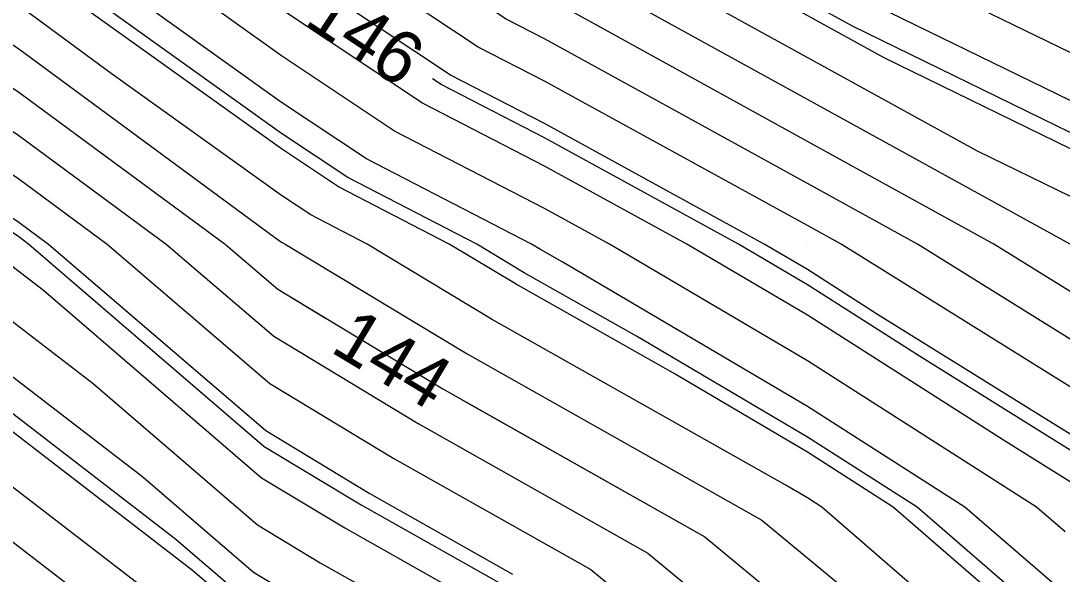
# Model space of a CAD drawing. Extents: x 2354170 to 2357230, y 866100 to 868290.
# Drawn here: x 2355860.06 to 2355899.67, y 867027.46 to 867048.49 of the extents above; entities that cross this region are included whole.
import ezdxf

# ---------------------------------------------------------------- set-up
doc = ezdxf.new("R2010")
doc.units = 0
for name, color, linetype in [('Default', 7, 'Continuous'), ('DTM Contours Major', 7, 'Continuous'), ('DTM Contours Minor', 7, 'Continuous'), ('DTM Contours Minor Text', 7, 'Continuous'), ('Exist DTM QL2 LIDAR Elevation Point', 7, 'Continuous')]:
    doc.layers.add(name, color=color, linetype=linetype)

msp = doc.modelspace()

# ---------------------------------------------------------------- linework, layer by layer
at = {"layer": 'Default'}
for points in [[(2355794.17, 867098.29), (2355797.454, 867092.538), (2355798.716, 867090.012), (2355799.981, 867088.163), (2355803.777, 867083.808), (2355808.133, 867080.011), (2355809.981, 867078.388), (2355814.572, 867075.421), (2355819.981, 867071.847), (2355822.554, 867070.011), (2355826.612, 867066.642), (2355829.981, 867064.584), (2355837.847, 867060.011), (2355839.981, 867058.603), (2355845.428, 867055.458), (2355849.981, 867052.321), (2355851.38, 867051.409), (2355853.729, 867050.011), (2355859.981, 867045.783), (2355867.835, 867040.011), (2355869.835, 867038.294), (2355871.682, 867037.18)], [(2355899.789, 867029.069), (2355898.703, 867030.011), (2355889.982, 867035.568), (2355882.456, 867040.011), (2355879.982, 867041.366), (2355874.276, 867044.306), (2355869.982, 867047.159), (2355865.995, 867050.011), (2355862.305, 867052.335), (2355859.981, 867053.539), (2355855.924, 867055.954), (2355849.981, 867059.83), (2355849.874, 867059.904), (2355849.688, 867060.011), (2355839.981, 867065.26), (2355831.417, 867070.011), (2355829.981, 867070.878), (2355827.428, 867072.564), (2355819.981, 867077.878), (2355816.751, 867080.011), (2355812.632, 867082.663), (2355809.981, 867084.633), (2355807.107, 867087.137), (2355804.602, 867090.012)], [(2355899.982, 867030.97), (2355897.442, 867032.551), (2355889.982, 867037.304), (2355885.397, 867040.011), (2355879.982, 867042.976), (2355875.339, 867045.368), (2355869.982, 867048.928), (2355868.467, 867050.011), (2355863.26, 867053.289), (2355859.981, 867054.989), (2355856.833, 867056.863), (2355852.006, 867060.011), (2355849.981, 867061.177), (2355847.466, 867062.527), (2355839.981, 867066.574), (2355833.785, 867070.011), (2355829.981, 867072.307), (2355823.219, 867076.773), (2355819.981, 867079.084), (2355818.576, 867080.011), (2355813.347, 867083.378), (2355809.981, 867085.879), (2355807.773, 867087.803), (2355805.848, 867090.012)], [(2355899.977, 867040.011), (2355889.982, 867045.508), (2355881.809, 867050.011), (2355879.982, 867050.964), (2355874.214, 867054.243), (2355869.982, 867056.838), (2355868.034, 867058.064), (2355864.278, 867060.011), (2355861.394, 867061.423), (2355859.981, 867062.144), (2355855.184, 867064.808), (2355849.981, 867067.803), (2355845.866, 867070.011), (2355842.074, 867072.104), (2355839.981, 867073.187), (2355831.392, 867078.6), (2355829.981, 867079.452), (2355829.134, 867080.011), (2355823.191, 867083.222), (2355819.981, 867084.984), (2355816.922, 867086.953), (2355812.806, 867090.012)], [(2355814.483, 867090.012), (2355817.637, 867087.668), (2355819.981, 867086.159), (2355823.95, 867083.981), (2355829.981, 867080.723), (2355830.461, 867080.492), (2355831.267, 867080.011), (2355839.981, 867074.52), (2355842.952, 867072.982), (2355848.335, 867070.011), (2355849.981, 867069.128), (2355852.062, 867067.93), (2355859.981, 867063.532), (2355862.313, 867062.342), (2355867.074, 867060.011), (2355868.989, 867059.019), (2355869.982, 867058.394), (2355875.178, 867055.208), (2355879.982, 867052.477), (2355884.708, 867050.011), (2355889.982, 867047.106), (2355896.438, 867043.555), (2355899.982, 867041.828)], [(2355899.982, 867047.287), (2355894.393, 867050.011), (2355889.982, 867051.93), (2355886.245, 867053.748), (2355879.982, 867057.016), (2355878.072, 867058.102), (2355874.957, 867060.011), (2355871.963, 867061.993), (2355869.982, 867062.695), (2355865.07, 867065.1), (2355859.981, 867067.697), (2355855.814, 867070.011), (2355849.981, 867073.19), (2355845.586, 867075.616), (2355839.981, 867078.518), (2355837.611, 867080.011), (2355832.829, 867082.86), (2355829.981, 867084.229), (2355826.227, 867086.258), (2355819.981, 867089.685)], [(2355899.982, 867036.393), (2355894.168, 867040.011), (2355889.982, 867042.313), (2355884.855, 867045.138), (2355879.982, 867047.806), (2355878.526, 867048.556), (2355876.335, 867050.011), (2355872.284, 867052.314), (2355869.982, 867053.726), (2355866.124, 867056.154), (2355859.981, 867059.339), (2355859.56, 867059.59), (2355858.914, 867060.011), (2355849.981, 867065.152), (2355840.928, 867070.011), (2355840.318, 867070.348), (2355839.981, 867070.522), (2355838.599, 867071.393), (2355829.981, 867076.594), (2355824.807, 867080.011), (2355821.674, 867081.704), (2355819.981, 867082.633), (2355815.492, 867085.523), (2355809.981, 867089.618)], [(2355899.982, 867034.585), (2355891.264, 867040.011), (2355889.982, 867040.716), (2355888.412, 867041.581), (2355879.982, 867046.196), (2355877.464, 867047.493), (2355873.674, 867050.011), (2355871.32, 867051.349), (2355869.982, 867052.17), (2355865.169, 867055.199), (2355859.981, 867057.889), (2355858.651, 867058.681), (2355856.612, 867060.011), (2355849.981, 867063.827), (2355841.745, 867068.248), (2355839.981, 867069.201), (2355838.521, 867070.011), (2355829.981, 867075.165), (2355822.643, 867080.011), (2355820.915, 867080.945), (2355819.981, 867081.458), (2355814.777, 867084.808), (2355809.981, 867088.372), (2355809.105, 867089.135)], [(2355899.982, 867045.467), (2355890.659, 867050.011), (2355889.982, 867050.306), (2355889.408, 867050.585), (2355879.982, 867055.503), (2355877.107, 867057.137), (2355872.419, 867060.011), (2355870.952, 867060.982), (2355869.982, 867061.326), (2355864.151, 867064.181), (2355859.981, 867066.309), (2355853.314, 867070.011), (2355849.981, 867071.828), (2355844.708, 867074.738), (2355839.981, 867077.185), (2355835.496, 867080.011), (2355832.04, 867082.07), (2355829.981, 867083.06), (2355825.468, 867085.499), (2355819.981, 867088.51), (2355819.067, 867089.098)], [(2355799.981, 867086.733), (2355803.111, 867083.142), (2355806.703, 867080.011), (2355809.981, 867077.132), (2355818.125, 867071.867), (2355819.981, 867070.641), (2355820.864, 867070.011), (2355825.845, 867065.875), (2355829.981, 867063.349), (2355835.722, 867060.011), (2355839.981, 867057.2), (2355844.539, 867054.569), (2355849.981, 867050.82), (2355850.471, 867050.501), (2355851.293, 867050.011), (2355859.981, 867044.136), (2355865.594, 867040.011), (2355869.682, 867036.501), (2355875.178, 867033.185), (2355883.911, 867028.258), (2355893.664, 867020.195), (2355897.318, 867017.025), (2355900.927, 867015.171)], [(2355798.42, 867086.155), (2355799.981, 867083.873), (2355801.779, 867081.81), (2355803.842, 867080.011), (2355809.981, 867074.619), (2355817.109, 867070.011), (2355819.981, 867067.937), (2355824.311, 867064.341), (2355829.981, 867060.878), (2355831.473, 867060.011), (2355839.981, 867054.396), (2355842.761, 867052.791), (2355846.796, 867050.011), (2355850.093, 867047.137), (2355857.417, 867042.575), (2355859.981, 867040.841), (2355861.111, 867040.011), (2355869.376, 867032.916), (2355873.315, 867030.538), (2355878.771, 867027.46)], [(2355799.981, 867085.303), (2355802.445, 867082.476), (2355805.273, 867080.011), (2355809.981, 867075.876), (2355819.052, 867070.011), (2355819.981, 867069.341), (2355825.078, 867065.108), (2355829.981, 867062.114), (2355833.597, 867060.011), (2355839.981, 867055.798), (2355843.65, 867053.68), (2355848.975, 867050.011), (2355850.017, 867049.104), (2355852.33, 867047.663), (2355859.981, 867042.489), (2355863.352, 867040.011), (2355869.529, 867034.708), (2355874.247, 867031.861), (2355881.744, 867027.632), (2355894.979, 867016.689), (2355896.907, 867015.017), (2355898.81, 867014.04), (2355901.152, 867011.437)], [(2355799.981, 867081.013), (2355800.447, 867080.478), (2355800.982, 867080.011), (2355809.981, 867072.107), (2355813.222, 867070.011), (2355819.981, 867065.129), (2355822.777, 867062.807), (2355827.356, 867060.011), (2355829.402, 867058.507), (2355835.334, 867054.658), (2355839.981, 867051.591), (2355840.983, 867051.013), (2355842.437, 867050.011), (2355850.246, 867043.205), (2355858.191, 867038.256), (2355862.81, 867034.704), (2355869.069, 867029.33), (2355871.453, 867027.891), (2355875.24, 867025.755), (2355885.843, 867016.989), (2355887.141, 867011.804), (2355887.744, 867006.029), (2355889.839, 867000.011), (2355884.617, 866995.375)], [(2355799.924, 867079.728), (2355803.081, 867076.911), (2355809.981, 867070.85), (2355811.278, 867070.011), (2355819.981, 867063.726), (2355822.01, 867062.04), (2355825.333, 867060.011), (2355828.957, 867057.349), (2355839.459, 867050.533), (2355839.981, 867050.189), (2355840.094, 867050.124), (2355840.257, 867050.011), (2355850.323, 867041.239), (2355856.994, 867037.083), (2355864.7, 867031.157), (2355868.916, 867027.537), (2355870.522, 867026.568), (2355873.073, 867025.129), (2355880.214, 867019.225), (2355882.201, 867011.288), (2355883.124, 867002.447), (2355883.972, 867000.011), (2355881.858, 866998.134), (2355882.572, 866990.01)], [(2355799.546, 867077.84), (2355808.951, 867069.447), (2355809.733, 867068.459), (2355816.716, 867063.276), (2355819.981, 867060.918), (2355820.476, 867060.507), (2355821.287, 867060.011), (2355828.065, 867055.031), (2355837.264, 867049.062), (2355843.918, 867043.022), (2355850.476, 867037.307), (2355854.601, 867034.737), (2355868.481, 867024.062), (2355868.61, 867023.951), (2355868.659, 867023.921), (2355868.737, 867023.877), (2355868.956, 867023.697), (2355872.321, 867010.255), (2355872.622, 867007.37), (2355874.177, 867000.011), (2355874.766, 866994.795)], [(2355799.357, 867076.896), (2355808.178, 867069.024), (2355809.547, 867067.293), (2355819.598, 867059.834), (2355819.913, 867059.555), (2355820.147, 867059.363), (2355827.62, 867053.873), (2355835.814, 867048.555), (2355846.02, 867039.291), (2355850.553, 867035.34), (2355853.404, 867033.565), (2355863.327, 867025.933), (2355863.728, 867022.836), (2355865.274, 867018.501), (2355867.371, 867010.011), (2355869.682, 867000.31), (2355869.722, 867000.011), (2355869.77, 866999.799), (2355869.982, 866998.221), (2355870.815, 866990.844)], [(2355908.419, 867020.199), (2355898.965, 867025.054), (2355893.252, 867030.011), (2355889.982, 867032.094), (2355884.895, 867035.098), (2355878.903, 867038.478), (2355876.362, 867040.011), (2355872.151, 867042.181), (2355869.982, 867043.623), (2355861.052, 867050.011), (2355860.395, 867050.425), (2355859.981, 867050.639), (2355854.106, 867054.136), (2355849.981, 867056.827), (2355848.096, 867058.126), (2355844.829, 867060.011), (2355839.981, 867062.633), (2355834.093, 867065.9), (2355829.981, 867068.29), (2355828.912, 867068.943), (2355827.625, 867070.011), (2355823.667, 867072.836)], [(2355906.683, 867023.309), (2355899.377, 867027.062), (2355895.977, 867030.011), (2355889.982, 867033.831), (2355880.654, 867039.338), (2355879.834, 867039.801), (2355879.486, 867040.011), (2355873.214, 867043.243), (2355869.982, 867045.391), (2355863.524, 867050.011), (2355861.35, 867051.38), (2355859.981, 867052.089), (2355855.015, 867055.045), (2355849.981, 867058.328), (2355848.985, 867059.015), (2355847.259, 867060.011), (2355839.981, 867063.947), (2355831.142, 867068.85)], [(2355907.279, 867018.566), (2355898.554, 867023.047), (2355890.526, 867030.011), (2355889.982, 867030.358), (2355889.135, 867030.858), (2355877.971, 867037.154), (2355873.238, 867040.011), (2355871.089, 867041.119), (2355869.982, 867041.854), (2355863.504, 867046.489), (2355859.981, 867049.078), (2355858.601, 867050.011), (2355853.197, 867053.227), (2355849.981, 867055.325), (2355847.207, 867057.237), (2355842.4, 867060.011), (2355839.981, 867061.319), (2355837.043, 867062.949), (2355829.981, 867067.055)], [(2355829.981, 867065.819), (2355839.972, 867060.011), (2355839.981, 867060.005), (2355846.318, 867056.348), (2355849.981, 867053.823), (2355852.289, 867052.318), (2355856.165, 867050.011), (2355859.981, 867047.43), (2355869.718, 867040.275), (2355869.982, 867040.086), (2355870.027, 867040.056), (2355870.114, 867040.011), (2355877.04, 867035.831), (2355888.247, 867029.51), (2355891.034, 867027.206), (2355898.142, 867021.039), (2355905.162, 867017.434)], [(2355936.979, 867014.672), (2355932.529, 867017.464), (2355929.786, 867019.235), (2355928.596, 867020.011), (2355919.982, 867026.142), (2355914.97, 867030.011), (2355909.982, 867032.802), (2355903.902, 867036.091), (2355899.982, 867038.2), (2355897.072, 867040.011), (2355889.982, 867043.911), (2355881.298, 867048.695), (2355879.982, 867049.416), (2355879.589, 867049.618), (2355878.997, 867050.011), (2355873.249, 867053.279), (2355869.982, 867055.282), (2355867.079, 867057.109), (2355861.482, 867060.011), (2355860.474, 867060.504), (2355859.981, 867060.756), (2355858.306, 867061.686), (2355851.183, 867065.786)], [(2355860.143, 867064.838), (2355863.232, 867063.262), (2355869.871, 867060.011), (2355869.944, 867059.973), (2355869.982, 867059.95), (2355876.143, 867056.172), (2355879.982, 867053.99), (2355887.608, 867050.011), (2355889.982, 867048.703), (2355892.888, 867047.105), (2355899.982, 867043.648), (2355906.62, 867040.011), (2355909.982, 867038.193), (2355914.11, 867035.883), (2355919.982, 867032.805), (2355924.026, 867030.011), (2355929.982, 867025.521), (2355939.86, 867020.011), (2355939.982, 867019.934), (2355940.249, 867019.744), (2355946.703, 867015.117)], [(2355938.28, 867004.426), (2355936.035, 867008.405), (2355928.311, 867013.394), (2355920.596, 867018.418), (2355919.153, 867019.339), (2355918.744, 867020.011), (2355909.982, 867027.213), (2355905.123, 867030.011), (2355899.982, 867032.778), (2355892.656, 867037.337), (2355889.982, 867039.041), (2355888.339, 867040.011), (2355879.982, 867044.586), (2355876.401, 867046.431), (2355871.012, 867050.011), (2355870.355, 867050.385), (2355869.982, 867050.614), (2355864.214, 867054.244), (2355859.981, 867056.439), (2355857.742, 867057.772), (2355855.541, 867059.208)], [(2355831.21, 867058.782), (2355839.981, 867052.993), (2355841.872, 867051.902), (2355844.616, 867050.011), (2355850.17, 867045.171), (2355859.388, 867039.429), (2355860.919, 867038.252), (2355869.222, 867031.123), (2355872.384, 867029.215), (2355877.408, 867026.381), (2355891.472, 867014.753), (2355892.081, 867012.32), (2355892.364, 867009.611), (2355893.374, 867006.709), (2355894.617, 867000.011), (2355893.816, 866996.176), (2355889.982, 866994.929)], [(2355851.364, 867038.672), (2355855.797, 867035.91), (2355866.59, 867027.609), (2355868.763, 867025.744), (2355869.59, 867025.245), (2355870.905, 867024.503), (2355874.585, 867021.461), (2355877.261, 867010.771), (2355878.198, 867001.794), (2355878.575, 867000.011), (2355878.718, 866998.747), (2355879.982, 866990.857), (2355880.056, 866990.01), (2355880.119, 866989.873), (2355880.972, 866980.01), (2355880.904, 866979.088), (2355880.49, 866970.01), (2355880.38, 866969.612), (2355879.982, 866969.013), (2355873.615, 866960.01), (2355870.044, 866954.171)], [(2355876.831, 867034.101), (2355886.079, 867028.884), (2355892.349, 867023.7), (2355897.73, 867019.032), (2355903.045, 867016.303), (2355907.651, 867011.183), (2355908.127, 867010.402), (2355910.828, 867008.677), (2355915.024, 866994.512), (2355914.014, 866990.01), (2355913.247, 866986.745), (2355909.982, 866981.167), (2355909.435, 866980.557), (2355909.469, 866980.01), (2355909.982, 866975), (2355910.47, 866970.01), (2355909.982, 866965.828), (2355909.306, 866960.686), (2355909.153, 866960.01), (2355906.951, 866953.969)]]:
    msp.add_lwpolyline(points, dxfattribs=at)
at = {"layer": 'DTM Contours Major'}
msp.add_lwpolyline([(2355903.061, 867023.69), (2355899.103, 867025.723), (2355894.16, 867030.011), (2355889.982, 867032.673), (2355883.481, 867036.511), (2355879.213, 867038.919), (2355877.403, 867040.011), (2355872.506, 867042.535), (2355869.982, 867044.212), (2355861.876, 867050.011), (2355860.713, 867050.743), (2355859.981, 867051.123), (2355854.409, 867054.439), (2355849.981, 867057.327), (2355848.392, 867058.422), (2355845.639, 867060.011), (2355839.981, 867063.071), (2355833.109, 867066.883), (2355829.981, 867068.702), (2355829.168, 867069.198), (2355828.189, 867070.011), (2355819.981, 867075.867), (2355818.573, 867076.797)], dxfattribs=at)
at = {"layer": 'DTM Contours Minor'}
for points in [[(2355899.982, 867044.254), (2355891.705, 867048.288), (2355889.982, 867049.236), (2355888.574, 867050.011), (2355879.982, 867054.495), (2355876.464, 867056.494), (2355870.727, 867060.011), (2355870.278, 867060.308), (2355869.982, 867060.413), (2355863.538, 867063.568), (2355859.981, 867065.383), (2355851.648, 867070.011), (2355849.981, 867070.92), (2355844.122, 867074.152), (2355839.981, 867076.297), (2355834.087, 867080.011), (2355831.514, 867081.544), (2355829.981, 867082.281), (2355824.962, 867084.993), (2355819.981, 867087.726), (2355818.59, 867088.621), (2355816.719, 867090.012)], [(2355799.798, 867079.099), (2355809.971, 867070.021), (2355809.981, 867070.013), (2355809.983, 867070.011), (2355819.981, 867062.79), (2355821.499, 867061.529), (2355823.984, 867060.011), (2355828.66, 867056.576), (2355839.198, 867049.737), (2355841.116, 867047.996), (2355850.374, 867039.928), (2355856.196, 867036.301), (2355865.96, 867028.792), (2355868.814, 867026.342), (2355869.901, 867025.686), (2355871.628, 867024.712), (2355876.461, 867020.715), (2355878.908, 867010.944), (2355880.044, 867000.059), (2355880.06, 867000.011), (2355880.019, 866999.973), (2355880.895, 866990.01), (2355881.667, 866988.325), (2355882.293, 866981.088)], [(2355899.982, 867038.2), (2355897.072, 867040.011), (2355889.982, 867043.911), (2355881.298, 867048.695), (2355879.982, 867049.416), (2355879.589, 867049.618), (2355878.997, 867050.011), (2355873.249, 867053.279), (2355869.982, 867055.282), (2355867.079, 867057.109), (2355861.482, 867060.011), (2355860.474, 867060.504), (2355859.981, 867060.756), (2355858.306, 867061.686), (2355849.981, 867066.478), (2355843.397, 867070.011), (2355841.196, 867071.226), (2355839.981, 867071.855), (2355834.996, 867074.997), (2355829.981, 867078.023)], [(2355830.764, 867060.011), (2355839.981, 867053.928), (2355842.465, 867052.495), (2355846.069, 867050.011), (2355850.119, 867046.482), (2355859.113, 867040.879), (2355859.981, 867040.292), (2355860.364, 867040.011), (2355869.325, 867032.318), (2355873.005, 867030.097), (2355878.853, 867026.798), (2355895.225, 867013.262), (2355895.375, 867012.665), (2355895.444, 867011.999), (2355895.692, 867011.286), (2355897.784, 867000.011), (2355896.435, 866993.557)], [(2355847.092, 867054.313), (2355849.981, 867052.321), (2355851.38, 867051.409), (2355853.729, 867050.011), (2355859.981, 867045.783), (2355867.835, 867040.011), (2355869.835, 867038.294), (2355876.109, 867034.508), (2355886.079, 867028.884), (2355892.349, 867023.7), (2355897.73, 867019.032), (2355903.045, 867016.303)], [(2355899.982, 867032.175), (2355894.251, 867035.742), (2355889.982, 867038.462), (2355887.358, 867040.011), (2355879.982, 867044.049), (2355876.047, 867046.077), (2355875.723, 867046.292)]]:
    msp.add_lwpolyline(points, dxfattribs=at)
at = {"layer": 'Exist DTM QL2 LIDAR Elevation Point'}
for p, q in [((2355869.982, 867040.011), (2355869.982, 867040.011)), ((2355879.982, 867040.011), (2355879.982, 867040.011)), ((2355889.982, 867040.011), (2355889.982, 867040.011)), ((2355889.982, 867030.011), (2355889.982, 867030.011))]:
    msp.add_line(p, q, dxfattribs=at)

# ---------------------------------------------------------------- texts
at = {"layer": 'Default'}
msp.add_text('144', height=2, rotation=329.1222, dxfattribs=at).set_placement((2355871.784, 867035.939))
at = {"layer": 'DTM Contours Minor Text'}
msp.add_text('146', height=2, rotation=326.4001, dxfattribs=at).set_placement((2355870.775, 867048.379))

doc.saveas('drawing.dxf')
